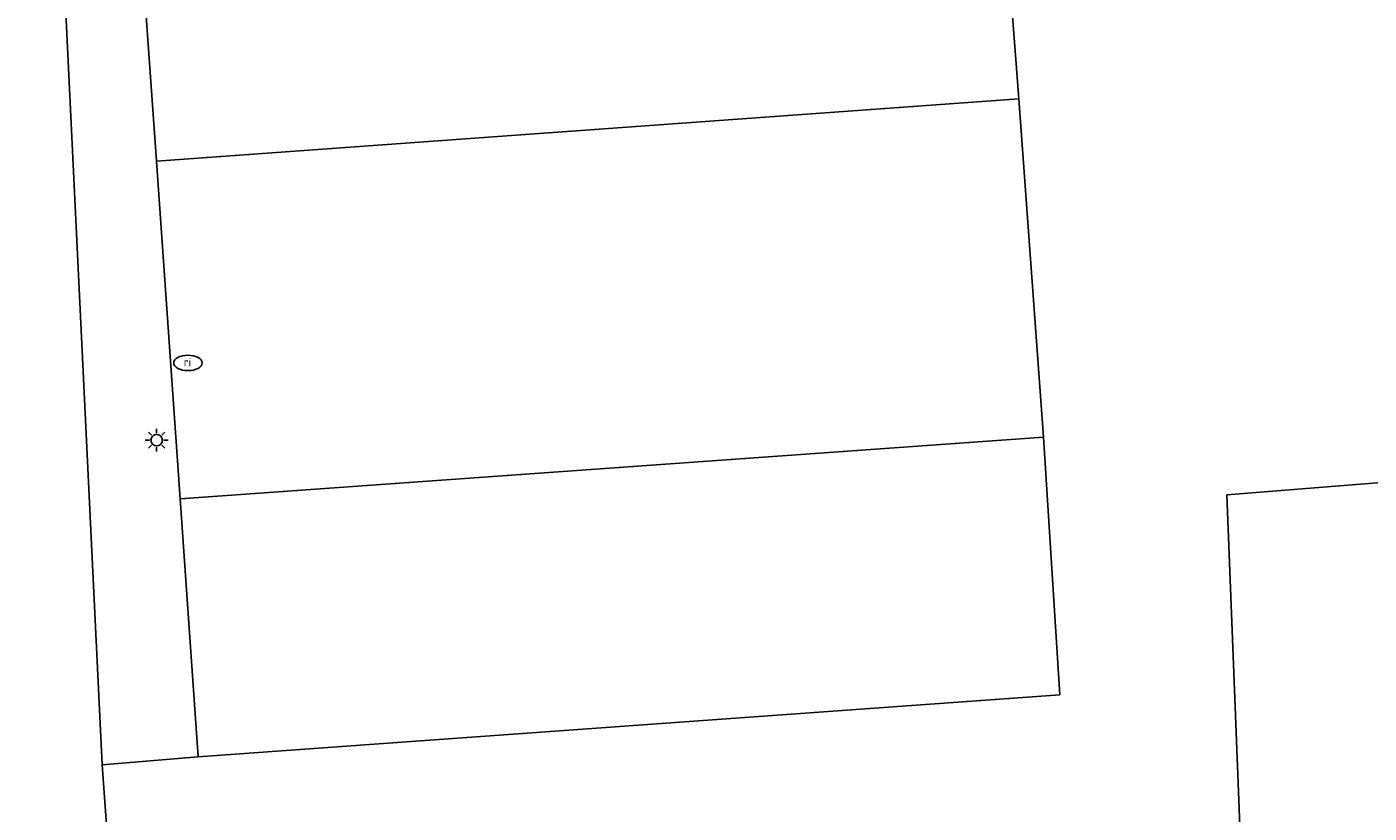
# Model space of a CAD drawing. Header units: metres. Extents: x 152610 to 160096, y 456114 to 462495.
# Tile 876 of 938: x 157977 to 158000, y 461864 to 461877. Entities that reach past the tile are written whole.
import ezdxf
from ezdxf.enums import TextEntityAlignment as Align

# ---------------------------------------------------------------- set-up
doc = ezdxf.new("R2010")
doc.units = ezdxf.units.M
doc.header["$LTSCALE"] = 0.5
doc.layers.get('0').update_dxf_attribs({"linetype": 'CONTINUOUS'})
for name, color, linetype, lineweight in [('B-PV-GR-HAAG-GV', 251, 'CONTINUOUS', 13), ('B-PV-IE-MEUBILAIR-S', 251, 'CONTINUOUS', 25), ('B-PV-OG-TERREIN_OEVER-GV', 251, 'CONTINUOUS', 18), ('B-PV-VH-ONVERHARD_ZAND-GV', 251, 'CONTINUOUS', 18), ('B-PV-VH-OPENVERHARDING_BETONSTRAATSTEEN-GV', 251, 'CONTINUOUS', 18), ('B-PV-VH-OPENVERHARDING_TEGEL-GV', 251, 'CONTINUOUS', 18)]:
    doc.layers.add(name, color=color, linetype=linetype, lineweight=lineweight)
doc.styles.add('NLCS-ISO', font='NLCS-ISO.ttf')

# ---------------------------------------------------------------- blocks, each defined once
blk = doc.blocks.new('SIE-MEUBILAIR_PAAL_LICHTMAST-SO')
for points in [[(-0.62, 0), (-1, 0)], [(-0.71, 0.71), (-0.44, 0.44)], [(0, 1), (0, 0.62)], [(0.44, 0.44), (0.71, 0.71)], [(1, 0), (0.62, 0)], [(-0.71, -0.71), (-0.44, -0.44)], [(0, -0.62), (0, -1)], [(0.44, -0.44), (0.71, -0.71)]]:
    blk.add_lwpolyline(points)
blk.add_circle((0, 0), 0.5)
blk = doc.blocks.new('SIE-MEUBILAIR_PUT_RIOOLPUT-SO')
blk.add_ellipse((0, 0), major_axis=(1.25, 0), ratio=0.54)
at = {"style": 'NLCS-ISO'}
blk.add_text('ri', height=0.75, dxfattribs=at).set_placement((-0.04, 0.07), align=Align.MIDDLE_CENTER)

msp = doc.modelspace()

# ---------------------------------------------------------------- linework, layer by layer
at = {"layer": 'B-PV-GR-HAAG-GV', "flags": 128}
msp.add_lwpolyline([(157978.452, 461886.064), (157977.193, 461886.396), (157978.249, 461864.505), (157979.936, 461864.644), (157979.618, 461869.168), (157979.201, 461875.085), (157978.883, 461879.602), (157978.6, 461883.842)], close=True, dxfattribs=at)
at = {"layer": 'B-PV-OG-TERREIN_OEVER-GV', "flags": 128}
msp.add_lwpolyline([(157978.249, 461864.505), (157977.193, 461886.396), (157974.097, 461885.978), (157973.743, 461885.93), (157975.206, 461868.008), (157975.443, 461863.23), (157975.689, 461863.228), (157978.342, 461863.207)], close=True, dxfattribs=at)
at = {"layer": 'B-PV-VH-ONVERHARD_ZAND-GV', "flags": 128}
msp.add_lwpolyline([(157978.452, 461886.064), (157977.193, 461886.396), (157978.249, 461864.505), (157979.936, 461864.644), (157979.618, 461869.168), (157979.201, 461875.085), (157978.883, 461879.602), (157978.6, 461883.842)], close=True, dxfattribs=at)
at = {"layer": 'B-PV-VH-OPENVERHARDING_BETONSTRAATSTEEN-GV', "flags": 128}
for points in [[(157994.307, 461876.176), (157993.963, 461880.691), (157978.883, 461879.602), (157979.201, 461875.085)], [(157994.741, 461870.251), (157994.307, 461876.176), (157979.201, 461875.085), (157979.618, 461869.168)], [(157995.028, 461865.735), (157994.741, 461870.251), (157979.618, 461869.168), (157979.936, 461864.644)], [(158002.488, 461858.5), (158001.968, 461869.559), (158000, 461869.403), (157997.956, 461869.241), (157998.376, 461858.535), (157998.475, 461847.676), (158000, 461847.67), (158002.524, 461847.661)]]:
    msp.add_lwpolyline(points, close=True, dxfattribs=at)
at = {"layer": 'B-PV-VH-OPENVERHARDING_TEGEL-GV', "flags": 128}
for points in [[(157991.712, 461902.072), (157992.398, 461897.008), (157991.932, 461896.948), (157993.756, 461883.55), (157993.104, 461883.451), (157993.037, 461883.824), (157981.418, 461885.281), (157981.192, 461883.465), (157993.95, 461881.854), (157993.963, 461880.691), (157994.307, 461876.176), (157994.741, 461870.251), (157995.028, 461865.735), (157979.936, 461864.644), (157978.249, 461864.505), (157978.342, 461863.207)], [(157998.376, 461858.535), (157997.956, 461869.241), (158000, 461869.403), (158001.968, 461869.559)]]:
    msp.add_lwpolyline(points, dxfattribs=at)

# ---------------------------------------------------------------- block references
at = {"layer": 'B-PV-IE-MEUBILAIR-S', "xscale": 0.2, "yscale": 0.2, "zscale": 0.2}
for name, p in [('SIE-MEUBILAIR_PUT_RIOOLPUT-SO', (157979.754, 461871.55)), ('SIE-MEUBILAIR_PAAL_LICHTMAST-SO', (157979.206, 461870.196))]:
    msp.add_blockref(name, p, dxfattribs=at)

doc.saveas('drawing.dxf')
